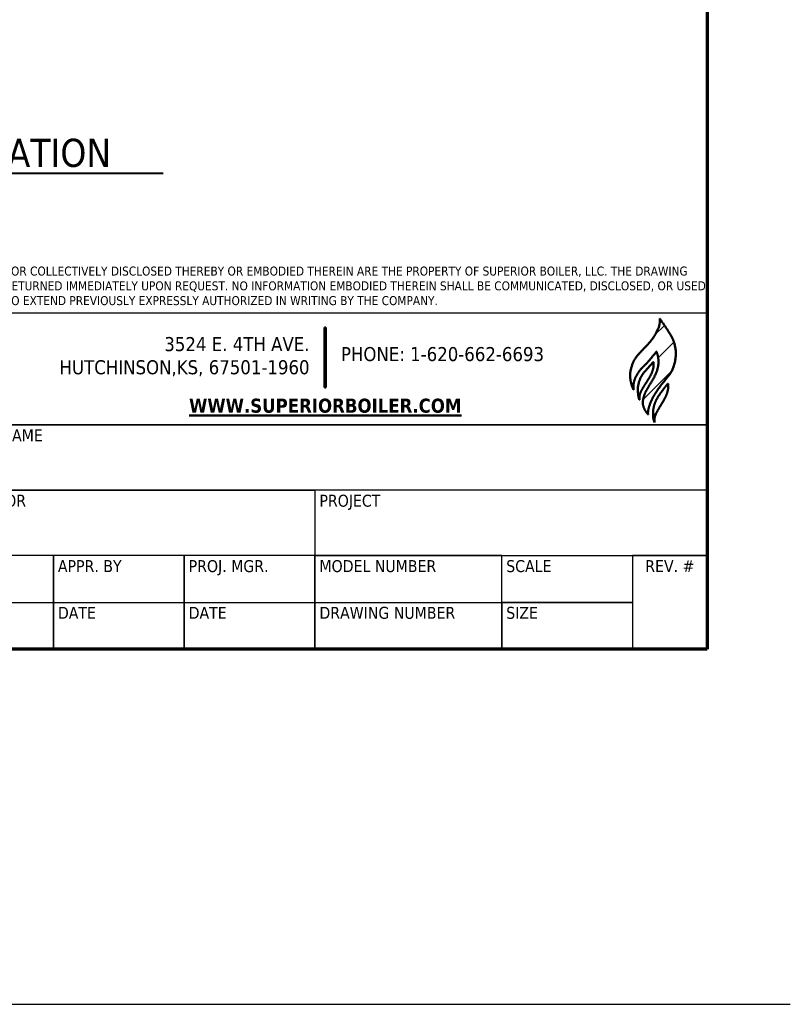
# Model space of a CAD drawing. Header units: inches. Extents: x 36 to 1719, y -84 to 1122.
# Tile 454 of 571: x 1471 to 1719, y -84 to 232. Entities that reach past the tile are written whole.
import ezdxf
from ezdxf.enums import TextEntityAlignment as Align

# ---------------------------------------------------------------- set-up
doc = ezdxf.new("R2010")
doc.units = ezdxf.units.IN
doc.header["$LTSCALE"] = 48
doc.header["$MEASUREMENT"] = 0
for name, color, linetype, lineweight in [('Border (ANSI)', 7, 'Continuous', 70), ('Hatch (ANSI)', 7, 'Continuous', 18), ('Layer 1', 7, 'Continuous', 25), ('Sketch Geometry (ANSI)', 7, 'Continuous', 25), ('Symbol (ANSI)', 7, 'Continuous', 25), ('Title (ANSI)', 7, 'Continuous', 50)]:
    doc.layers.add(name, color=color, linetype=linetype, lineweight=lineweight)
doc.styles.add('Label Text (ANSI)', font='tahomabd.ttf')
doc.styles.add('Note Text (ANSI)', font='tahoma.ttf')
doc.styles.get("Standard").update_dxf_attribs({"font": 'arial.ttf'})
doc.styles.add('Text Style40', font='tahoma.ttf')

# ---------------------------------------------------------------- blocks, each defined once
blk = doc.blocks.new('Borders SUPERIOR BORDER')
at = {"layer": 'Border (ANSI)'}
for p, q in [((35.25, 23.375), (35.25, 0.625)), ((35.25, 0.625), (0.75, 0.625))]:
    blk.add_line(p, q, dxfattribs=at)
blk = doc.blocks.new('Title Blocks SB TITLE-KS')
at = {"layer": 'Hatch (ANSI)'}
h = blk.add_hatch(dxfattribs=at)
h.set_pattern_fill('ANSI31', color=256, style=0)
h.paths.add_polyline_path([(51.9829, 4.5475), (51.9829, 4.1475), (51.9729, 4.1475), (51.9729, 4.5475)])
h = blk.add_hatch(dxfattribs=at)
h.set_pattern_fill('ANSI31', color=256, style=0)
edge = h.paths.add_edge_path()
edge.add_spline(control_points=[(54.2173, 4.6076), (54.2316, 4.5851), (54.2997, 4.4896), (54.3068, 4.4696), (54.3315, 4.3759), (54.3115, 4.2785), (54.2858, 4.2368), (54.2527, 4.1972), (54.2153, 4.1504), (54.1819, 4.1029), (54.1474, 4.0405), (54.1348, 3.9894), (54.1383, 3.9666)], knot_values=[0, 0, 0, 0, 0, 0.223328, 0.312076, 0.397557, 0.4854, 0.571518, 0.648725, 0.72663, 0.806969, 1, 1, 1, 1, 1], degree=4, periodic=0)
edge.add_spline(control_points=[(54.1383, 3.9666), (54.1313, 3.9752), (54.1253, 3.9822), (54.1043, 4.0131), (54.1001, 4.0586), (54.1165, 4.1126), (54.1407, 4.15), (54.1702, 4.1987), (54.1968, 4.2486), (54.2119, 4.3094), (54.2077, 4.3519), (54.1978, 4.3793), (54.1941, 4.3879)], knot_values=[0, 0, 0, 0, 0, 0.15114, 0.231086, 0.321487, 0.41918, 0.522073, 0.624121, 0.7241, 0.817328, 1, 1, 1, 1, 1], degree=4, periodic=0)
edge.add_spline(control_points=[(54.1941, 4.3879), (54.1925, 4.3856), (54.1905, 4.3826), (54.1903, 4.3822), (54.1773, 4.3651), (54.1797, 4.3686), (54.1434, 4.3244), (54.1255, 4.3062), (54.1025, 4.282), (54.0812, 4.2597), (54.0515, 4.2148), (54.0383, 4.1752), (54.0394, 4.1463), (54.0409, 4.1305)], knot_values=[0, 0, 0, 0, 0, 0.084189, 0.123518, 0.183255, 0.262966, 0.351281, 0.453216, 0.555026, 0.656205, 0.758757, 1, 1, 1, 1, 1], degree=4, periodic=0)
edge.add_spline(control_points=[(54.0409, 4.1305), (54.035, 4.1465), (54.0253, 4.1623), (54.0178, 4.2133), (54.0167, 4.2437), (54.0337, 4.3192), (54.069, 4.365), (54.1004, 4.3974), (54.1827, 4.4787), (54.2138, 4.5533), (54.2173, 4.5707), (54.2173, 4.6076)], knot_values=[0, 0, 0, 0, 0, 0.174503, 0.256986, 0.347347, 0.441708, 0.54982, 0.659603, 0.764027, 1, 1, 1, 1, 1], degree=4, periodic=0)
h = blk.add_hatch(dxfattribs=at)
h.set_pattern_fill('ANSI31', color=256, style=0)
edge = h.paths.add_edge_path()
edge.add_spline(control_points=[(54.0803, 4.064), (54.0791, 4.0722), (54.0795, 4.0991), (54.0911, 4.1219), (54.1075, 4.1516), (54.124, 4.1755), (54.1422, 4.2049), (54.1668, 4.2473), (54.1765, 4.2839), (54.1762, 4.303), (54.1732, 4.3182)], knot_values=[0, 0, 0, 0, 0, 0.223391, 0.320399, 0.421522, 0.529587, 0.642294, 0.753344, 1, 1, 1, 1, 1], degree=4, periodic=0)
edge.add_spline(control_points=[(54.1732, 4.3182), (54.1617, 4.3055), (54.1523, 4.2956), (54.1358, 4.2752), (54.0993, 4.2352), (54.0831, 4.2047), (54.0652, 4.1445), (54.0708, 4.1121), (54.0733, 4.0778), (54.0803, 4.064)], knot_values=[0, 0, 0, 0, 0, 0.237455, 0.346725, 0.468881, 0.595268, 0.718537, 1, 1, 1, 1, 1], degree=4, periodic=0)
h = blk.add_hatch(dxfattribs=at)
h.set_pattern_fill('ANSI31', color=256, style=0)
edge = h.paths.add_edge_path()
edge.add_spline(control_points=[(54.1811, 3.9129), (54.1797, 3.9203), (54.1796, 3.9385), (54.1845, 3.9546), (54.195, 3.9806), (54.2157, 4.0167), (54.2329, 4.0428), (54.2534, 4.0796), (54.2674, 4.1093), (54.2775, 4.154), (54.2718, 4.1683), (54.2713, 4.174)], knot_values=[0, 0, 0, 0, 0, 0.182396, 0.269345, 0.36604, 0.473614, 0.586097, 0.697821, 0.802203, 1, 1, 1, 1, 1], degree=4, periodic=0)
edge.add_spline(control_points=[(54.2713, 4.174), (54.2658, 4.1674), (54.2526, 4.1509), (54.2419, 4.137), (54.2198, 4.1069), (54.2098, 4.0939), (54.189, 4.0586), (54.1742, 4.0158), (54.167, 3.9727), (54.1737, 3.9324), (54.1811, 3.9129)], knot_values=[0, 0, 0, 0, 0, 0.204279, 0.290863, 0.384671, 0.48539, 0.591258, 0.706982, 1, 1, 1, 1, 1], degree=4, periodic=0)
at = {"layer": 'Layer 1', "lineweight": 5}
blk.add_open_spline([(54.1136, 4.25), (54.1534, 4.2966), (54.173, 4.3181), (54.1731, 4.318)], degree=3, dxfattribs=at)
at = {"layer": 'Title (ANSI)', "lineweight": 25}
for p, q in [((47.7839, 4.6475), (54.5339, 4.6475)), ((47.7839, 4.6475), (54.5339, 4.6475)), ((54.5339, 4.6475), (54.5339, 2.3975)), ((54.5339, 4.6475), (54.5339, 3.8975)), ((54.5339, 3.8975), (47.7839, 3.8975)), ((49.2839, 3.8975), (54.5339, 3.8975)), ((54.5339, 3.8975), (54.5339, 3.46)), ((54.5339, 3.46), (49.2839, 3.46)), ((49.2839, 3.46), (51.9089, 3.46)), ((51.9089, 3.46), (51.9089, 3.0225)), ((54.5339, 3.46), (51.9089, 3.46)), ((51.9089, 3.46), (51.9089, 3.0225)), ((54.5339, 3.0225), (54.5339, 3.46)), ((51.9089, 3.0225), (49.2839, 3.0225)), ((50.1589, 3.0225), (49.2839, 3.0225)), ((50.1589, 2.71), (50.1589, 3.0225)), ((51.0339, 3.0225), (50.1589, 3.0225)), ((50.1589, 3.0225), (50.1589, 2.71)), ((51.0339, 2.71), (51.0339, 3.0225)), ((51.9089, 3.0225), (51.0339, 3.0225)), ((51.0339, 3.0225), (51.0339, 2.71)), ((51.9089, 3.0225), (54.5339, 3.0225)), ((51.9089, 2.71), (51.9089, 3.0225)), ((53.1589, 3.0225), (51.9089, 3.0225)), ((51.9089, 3.0225), (51.9089, 2.71)), ((53.1589, 2.71), (53.1589, 3.0225)), ((53.1589, 3.0225), (54.0339, 3.0225)), ((53.1589, 2.71), (53.1589, 3.0225)), ((54.5339, 3.0225), (54.0339, 3.0225)), ((54.0339, 3.0225), (54.0339, 2.3975)), ((54.0339, 3.0225), (54.0339, 2.71)), ((54.5339, 2.3975), (54.5339, 3.0225)), ((49.2839, 2.71), (50.1589, 2.71)), ((49.2839, 2.71), (50.1589, 2.71)), ((50.1589, 2.3975), (50.1589, 2.71)), ((50.1589, 2.71), (51.0339, 2.71)), ((50.1589, 2.71), (50.1589, 2.3975)), ((50.1589, 2.71), (51.0339, 2.71)), ((51.0339, 2.3975), (51.0339, 2.71)), ((51.0339, 2.71), (51.9089, 2.71)), ((51.0339, 2.71), (51.0339, 2.3975)), ((51.0339, 2.71), (51.9089, 2.71)), ((51.9089, 2.3975), (51.9089, 2.71)), ((51.9089, 2.71), (53.1589, 2.71)), ((51.9089, 2.71), (51.9089, 2.3975)), ((51.9089, 2.71), (53.1589, 2.71)), ((53.1589, 2.3975), (53.1589, 2.71)), ((53.1589, 2.71), (54.0339, 2.71)), ((53.1589, 2.71), (53.1589, 2.3975)), ((54.0339, 2.71), (53.1589, 2.71)), ((54.0339, 2.71), (54.0339, 2.3975)), ((54.5339, 2.3975), (47.7839, 2.3975)), ((50.1589, 2.3975), (49.2839, 2.3975)), ((51.0339, 2.3975), (50.1589, 2.3975)), ((51.9089, 2.3975), (51.0339, 2.3975)), ((53.1589, 2.3975), (51.9089, 2.3975)), ((54.0339, 2.3975), (53.1589, 2.3975)), ((54.0339, 2.3975), (54.5339, 2.3975))]:
    blk.add_line(p, q, dxfattribs=at)
at = {"layer": 'Title (ANSI)'}
for p, q in [((51.9729, 4.5475), (51.9829, 4.5475)), ((51.9729, 4.1475), (51.9729, 4.5475)), ((51.9829, 4.5475), (51.9829, 4.1475)), ((51.9829, 4.1475), (51.9729, 4.1475))]:
    blk.add_line(p, q, dxfattribs=at)
for points, knots in [([(54.2173, 4.6076), (54.2173, 4.5707), (54.2138, 4.5533), (54.1827, 4.4787), (54.1004, 4.3974), (54.069, 4.365), (54.0337, 4.3192), (54.0167, 4.2437), (54.0178, 4.2133), (54.0253, 4.1623), (54.035, 4.1465), (54.0409, 4.1305)], [0, 0, 0, 0, 0, 0.235973, 0.340397, 0.45018, 0.558292, 0.652653, 0.743014, 0.825497, 1, 1, 1, 1, 1]), ([(54.2173, 4.6076), (54.2316, 4.5851), (54.2997, 4.4896), (54.3068, 4.4696), (54.3315, 4.3759), (54.3115, 4.2785), (54.2858, 4.2368), (54.2527, 4.1972), (54.2153, 4.1504), (54.1819, 4.1029), (54.1474, 4.0405), (54.1348, 3.9894), (54.1383, 3.9666)], [0, 0, 0, 0, 0, 0.223328, 0.312076, 0.397557, 0.4854, 0.571518, 0.648725, 0.72663, 0.806969, 1, 1, 1, 1, 1]), ([(54.0409, 4.1305), (54.0394, 4.1463), (54.0383, 4.1752), (54.0515, 4.2148), (54.0812, 4.2597), (54.1025, 4.282), (54.1255, 4.3062), (54.1434, 4.3244), (54.1797, 4.3686), (54.1773, 4.3651), (54.1903, 4.3822), (54.1905, 4.3826), (54.1925, 4.3856), (54.1941, 4.3879)], [0, 0, 0, 0, 0, 0.241243, 0.343795, 0.444974, 0.546784, 0.648719, 0.737034, 0.816745, 0.876482, 0.915811, 1, 1, 1, 1, 1]), ([(54.1383, 3.9666), (54.1313, 3.9752), (54.1253, 3.9822), (54.1043, 4.0131), (54.1001, 4.0586), (54.1165, 4.1126), (54.1407, 4.15), (54.1702, 4.1987), (54.1968, 4.2486), (54.2119, 4.3094), (54.2077, 4.3519), (54.1978, 4.3793), (54.1941, 4.3879)], [0, 0, 0, 0, 0, 0.15114, 0.231086, 0.321487, 0.41918, 0.522073, 0.624121, 0.7241, 0.817328, 1, 1, 1, 1, 1]), ([(54.1732, 4.3182), (54.1617, 4.3055), (54.1523, 4.2956), (54.1358, 4.2752), (54.0993, 4.2352), (54.0831, 4.2047), (54.0652, 4.1445), (54.0708, 4.1121), (54.0733, 4.0778), (54.0803, 4.064)], [0, 0, 0, 0, 0, 0.237455, 0.346725, 0.468881, 0.595268, 0.718537, 1, 1, 1, 1, 1]), ([(54.0803, 4.064), (54.0791, 4.0722), (54.0795, 4.0991), (54.0911, 4.1219), (54.1075, 4.1516), (54.124, 4.1755), (54.1422, 4.2049), (54.1668, 4.2473), (54.1765, 4.2839), (54.1762, 4.303), (54.1732, 4.3182)], [0, 0, 0, 0, 0, 0.223391, 0.320399, 0.421522, 0.529587, 0.642294, 0.753344, 1, 1, 1, 1, 1]), ([(54.2713, 4.174), (54.2658, 4.1674), (54.2526, 4.1509), (54.2419, 4.137), (54.2198, 4.1069), (54.2098, 4.0939), (54.189, 4.0586), (54.1742, 4.0158), (54.167, 3.9727), (54.1737, 3.9324), (54.1811, 3.9129)], [0, 0, 0, 0, 0, 0.204279, 0.290863, 0.384671, 0.48539, 0.591258, 0.706982, 1, 1, 1, 1, 1]), ([(54.1811, 3.9129), (54.1797, 3.9203), (54.1796, 3.9385), (54.1845, 3.9546), (54.195, 3.9806), (54.2157, 4.0167), (54.2329, 4.0428), (54.2534, 4.0796), (54.2674, 4.1093), (54.2775, 4.154), (54.2718, 4.1683), (54.2713, 4.174)], [0, 0, 0, 0, 0, 0.182396, 0.269345, 0.36604, 0.473614, 0.586097, 0.697821, 0.802203, 1, 1, 1, 1, 1])]:
    blk.add_open_spline(points, degree=4, knots=knots, dxfattribs=at)
at = {"layer": 'Title (ANSI)', "style": 'Text Style40'}
for s, p in [('DRAWING NAME', (49.3139, 3.8675)), ('CONTRACTOR', (49.3139, 3.43)), ('PROJECT', (51.9389, 3.43)), ('APPR. BY', (50.1889, 2.9925)), ('PROJ. MGR.', (51.0639, 2.9925)), ('MODEL NUMBER', (51.9389, 2.9925)), ('SCALE', (53.1889, 2.9925)), ('DATE', (50.1889, 2.68)), ('DATE', (51.0639, 2.68)), ('DRAWING NUMBER', (51.9389, 2.68)), ('SIZE', (53.1889, 2.68))]:
    blk.add_text(s, height=0.08, dxfattribs=at).set_placement(p, align=Align.TOP_LEFT)
blk.add_text('REV. #', height=0.08, dxfattribs=at).set_placement((54.2839, 2.9925), align=Align.TOP_CENTER)
at = {"layer": 'Title (ANSI)', "line_spacing_factor": 0.987884, "style": 'Note Text (ANSI)'}
for s, insert, char_height, width, attachment_point in [('\\fTahoma|b0|i0;{\\H0.0600;NOTICE: THIS DRAWING AND ALL FEATURES SEPARATELY OR COLLECTIVELY DISCLOSED THEREBY OR EMBODIED THEREIN ARE THE PROPERTY OF SUPERIOR BOILER, LLC. THE DRAWING SHALL NOT BE REPRODUCED OR COPIED, AND MUST BE RETURNED IMMEDIATELY UPON REQUEST. NO INFORMATION EMBODIED THEREIN SHALL BE COMMUNICATED, DISCLOSED, OR USED IN ANY MANNER, IN WHOLE OR IN PART EXCEPT AS AND TO EXTEND PREVIOUSLY EXPRESSLY AUTHORIZED IN WRITING BY THE COMPANY.}', (47.8139, 4.6886), 0.06, 6.700989, 7), ('\\fTahoma|b0|i0;{\\H0.0940;3524 E. 4TH AVE.\\P}\\fTahoma|b0|i0;{\\H0.0940;HUTCHINSON,KS, 67501-1960}', (51.8729, 4.3525), 0.094, 1.956484, 6)]:
    blk.add_mtext(s, dxfattribs=dict(at, insert=insert, char_height=char_height, width=width, attachment_point=attachment_point))
at = {"layer": 'Title (ANSI)', "char_height": 0.094, "style": 'Note Text (ANSI)'}
for s, insert, width, attachment_point in [('\\fTahoma|b0|i0;{\\H0.0940;PHONE: 1-620-662-6693}', (52.0829, 4.4175), 1.559387, 1), ('\\fTahoma|b1|i0;{\\H0.0940;\\LWWW.SUPERIORBOILER.COM}', (51.9779, 4.0725), 1.970267, 2)]:
    blk.add_mtext(s, dxfattribs=dict(at, insert=insert, width=width, attachment_point=attachment_point))
at = {"layer": 'Title (ANSI)', "lineweight": 30, "flags": 63}
for tag, p in [('REV._1_#', (41.2839, 4.3662)), ('REV_#1_DATE', (46.0339, 4.3662)), ('REV_#1_DRAWN', (46.5339, 4.3662)), ('REV_#1_APPR', (47.0339, 4.3662)), ('REV_#1_P.M.', (47.5339, 4.3662)), ('REV._2__#', (41.2839, 4.1787)), ('REV_#2_DATE', (46.0339, 4.1787)), ('REV_#2_DRAWN', (46.5339, 4.1787)), ('REV_#2_APPR', (47.0339, 4.1787)), ('REV_#2_P.M.', (47.5339, 4.1787)), ('REV._3_#', (41.2839, 3.9912)), ('REV_#3_DATE', (46.0339, 3.9912)), ('REV_#3_DRAWN', (46.5339, 3.9912)), ('REV_#3_APPR', (47.0339, 3.9912)), ('REV_#3_P.M.', (47.5339, 3.9912)), ('REV._4_#', (41.2839, 3.8037)), ('REV_#4_DATE', (46.0339, 3.8037)), ('REV_#4_DRAWN', (46.5339, 3.8037)), ('REV_#4_APPR', (47.0339, 3.8037)), ('REV_#4_P.M.', (47.5339, 3.8037)), ('REV._5_#', (41.2839, 3.6162)), ('REV_#5_DATE', (46.0339, 3.6162)), ('REV_#5_DRAWN', (46.5339, 3.6162)), ('REV_#5_APPR', (47.0339, 3.6162)), ('REV_#5_P.M.', (47.5339, 3.6162)), ('REV._6_#', (41.2839, 3.4287)), ('REV_#6_DATE', (46.0339, 3.4287)), ('REV_#6_DRAWN', (46.5339, 3.4287)), ('REV_#6_APPR', (47.0339, 3.4287)), ('REV_#6_P.M.', (47.5339, 3.4287))]:
    blk.add_attdef(tag, text='', height=0.08, dxfattribs=at).set_placement(p, align=Align.MIDDLE_CENTER)
for tag, p in [('REVISION_#1_DESCRIPTION', (41.5639, 4.3662)), ('REVISION_#2_DESCRIPTION', (41.5639, 4.1787)), ('REVISION_#3_DESCRIPTION', (41.5639, 3.9912)), ('REVISION_#4_DESCRIPTION', (41.5639, 3.8037)), ('REVISION_#5_DESCRIPTION', (41.5639, 3.6162)), ('REVISION_#6_DESCRIPTION', (41.5639, 3.4287))]:
    blk.add_attdef(tag, text='', height=0.08, dxfattribs=at).set_placement(p, align=Align.MIDDLE_LEFT)
for tag, height, p in [('DRAWING_NAME', 0.125, (51.9089, 3.68)), ('DRAWING_REV_#', 0.188, (54.2839, 2.7925))]:
    blk.add_attdef(tag, text='', height=height, dxfattribs=at).set_placement(p, align=Align.TOP_CENTER)
for tag, height, p in [('CONTRACTOR', 0.125, (49.3139, 3.2425)), ('PROJECT', 0.125, (51.9389, 3.2425)), ('SCALE', 0.1, (53.1889, 2.8675)), ('DRAWN_BY_DATE', 0.1, (49.3139, 2.555)), ('DRAWN_BY_INITIAL', 0.1, (49.3139, 2.8675)), ('MODEL_NUMBER', 0.1, (51.9389, 2.8675)), ('APPROVED_BY_INITIAL', 0.1, (50.1889, 2.8675)), ('PROJECT_MANAGER_INITIAL', 0.1, (51.0639, 2.8675)), ('APPROVED_BY_DATE', 0.1, (50.1889, 2.555)), ('PROJECT_MANAGER_DATE', 0.1, (51.0639, 2.555)), ('DRAWING_NUMBER', 0.1, (51.9389, 2.555)), ('SIZE', 0.1, (53.1889, 2.555))]:
    blk.add_attdef(tag, text='', height=height, dxfattribs=at).set_placement(p, align=Align.TOP_LEFT)

msp = doc.modelspace()

# ---------------------------------------------------------------- linework, layer by layer
at = {"layer": 'Sketch Geometry (ANSI)'}
msp.add_line((202.25414, -84.04305), (1718.69797, -84.04305), dxfattribs=at)
at = {"layer": 'Symbol (ANSI)', "lineweight": 40}
msp.add_line((1407.51436, 182.79116), (1517.25761, 182.79116), dxfattribs=at)

# ---------------------------------------------------------------- block references
at = {"xscale": 48, "yscale": 48, "zscale": 48}
for name, p in [('Borders SUPERIOR BORDER', (0, 0)), ('Title Blocks SB TITLE-KS', (-925.62861, -85.07969))]:
    msp.add_blockref(name, p, dxfattribs=at)

# ---------------------------------------------------------------- texts
at = {"layer": 'Symbol (ANSI)', "insert": (1408.43842, 184.63143), "char_height": 9.0239998, "attachment_point": 7, "style": 'Label Text (ANSI)'}
msp.add_mtext('REAR ELEVATION', dxfattribs=at)

doc.saveas('drawing.dxf')
